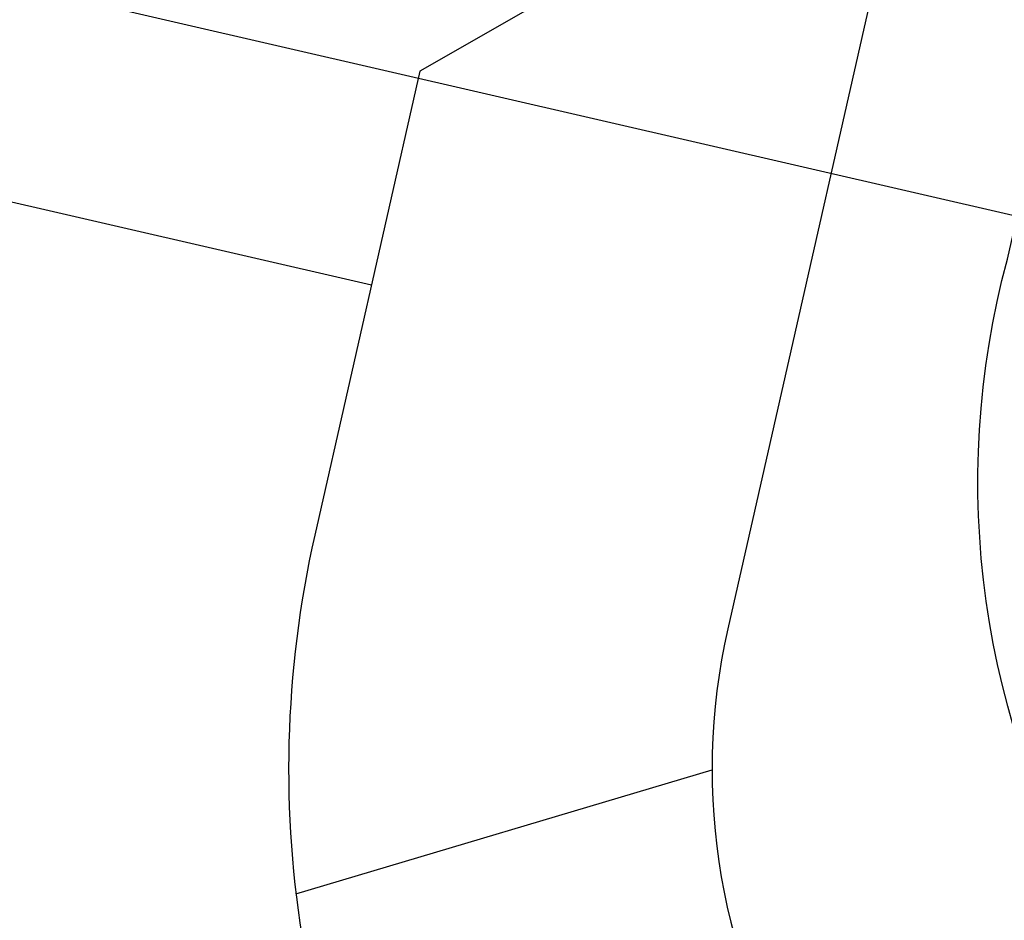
# Model space of a CAD drawing. Header units: metres. Extents: x 116958 to 118326, y 475500 to 477904.
# Tile 847 of 1001: x 117658.73 to 117663.38, y 476744.27 to 476748.52. Entities that reach past the tile are written whole.
import ezdxf

# ---------------------------------------------------------------- set-up
doc = ezdxf.new("R2010")
doc.units = ezdxf.units.M
doc.header["$LTSCALE"] = 0.2
for name, color, linetype in [('B-WE-GW-WATERGANG_INSTEEK-G', 252, 'Continuous'), ('B-WE-GW-WATERGANG_WATERLIJN-G', 252, 'Continuous'), ('B-WE-IE-TERREINAFSCHEIDING_KUNSTMATIG_HEKWERK-G', 252, 'HEKWERK'), ('X-XX-WERKGRENS-G', 4, 'WERKGRENS')]:
    doc.layers.add(name, color=color, linetype=linetype)
doc.linetypes.add('HEKWERK', pattern='A,5,-1,[103,standaard.shx,S=0.5,R=0,X=0,Y=0],-1', length=7)
doc.linetypes.add('WERKGRENS', pattern='A,5,-2,[100,standaard.shx,S=1,R=0,X=0,Y=0],-2', length=9)

msp = doc.modelspace()

# ---------------------------------------------------------------- linework, layer by layer
at = {"layer": 'B-WE-GW-WATERGANG_INSTEEK-G'}
msp.add_line((117660.0305, 476744.3976), (117661.9959, 476744.9835), dxfattribs=at)
at = {"layer": 'B-WE-GW-WATERGANG_INSTEEK-G', "flags": 128}
msp.add_lwpolyline([(117749.644, 476815.173), (117749.836, 476816.157), (117744.106, 476818.131), (117683.883, 476830.706), (117682.497, 476830.842), (117681.254, 476830.369), (117680.707, 476829.483), (117680.395, 476828.176), (117672.814, 476796.371), (117662.096, 476749.128), (117660.6158, 476748.281), (117660.1195, 476746.0901, 0.414214), (117663.8911, 476740.1089)], format="xyb", dxfattribs=at)
at = {"layer": 'B-WE-GW-WATERGANG_WATERLIJN-G', "flags": 128}
msp.add_lwpolyline([(117663, 476749.753), (117662.07, 476745.6482, 0.414214), (117664.333, 476742.0595)], format="xyb", dxfattribs=at)
at = {"layer": 'B-WE-IE-TERREINAFSCHEIDING_KUNSTMATIG_HEKWERK-G', "flags": 128}
msp.add_lwpolyline([(117631.021, 476764.752), (117630.3255, 476761.7972), (117632.3595, 476761.329), (117631.7059, 476758.401), (117634.6372, 476757.7262, -0.159971), (117639.6568, 476754.6932), (117641.4193, 476752.6429, 0.159878), (117644.0876, 476751.03), (117660.3871, 476747.2716)], format="xyb", dxfattribs=at)
at = {"layer": 'X-XX-WERKGRENS-G', "flags": 128}
msp.add_lwpolyline([(117645.9664, 476862.6075), (117634.9745, 476865.2151), (117637.5487, 476876.0617), (117633.0907, 476878.0393), (117638.2837, 476901.007, 0.007003), (117641.2261, 476914.9239), (117644.7726, 476932.9417, -0.009477), (117648.7748, 476951.4191), (117682.1397, 477092.4828), (117684.9394, 477091.8206), (117690.0155, 477113.1889), (117687.195, 477113.856), (117696.0765, 477151.406), (117682.569, 477154.508), (117677.8713, 477156.5227), (117675.9192, 477151.9543), (117677.6024, 477151.2043), (117617.8745, 476891.2011, -0.141031), (117612.0508, 476885.1732), (117608.8863, 476872.1622), (117616.6333, 476870.3501), (117594.455, 476775.5815), (117591.6664, 476762.6258), (117557.231, 476770.2357), (117535.9419, 476756.7618), (117522.8248, 476758.076), (117522.1217, 476749.735), (117520.3, 476747.1782), (117535.0378, 476744.5472), (117534.9655, 476740.5123), (117573.0865, 476730.7335), (117571.947, 476714.5351), (117565.2153, 476668.0741), (117554.4462, 476619.405), (117549.0036, 476617.3363), (117546.9553, 476605.9114), (117551.0277, 476605.1813), (117550.3806, 476598.0517), (117540.2436, 476553.057), (117535.4457, 476554.0018), (117533.4709, 476545.0516), (117547.5759, 476541.9394), (117533.4564, 476476.2126), (117526.697, 476477.7436), (117522.5571, 476461.9109), (117516.7798, 476459.4835), (117507.8791, 476463.5152), (117505.8929, 476459.239), (117469.6512, 476476.107), (117445.5149, 476423.4185), (117445.9686, 476417.9861), (117435.0416, 476418.6794), (117428.1381, 476420.7705), (117425.4001, 476412.3339), (117423.6912, 476405.1972), (117410.8006, 476410.4298), (117409.7071, 476407.7657), (117426.749, 476399.88), (117460.9424, 476387.0669), (117495.1022, 476379.2249), (117493.4728, 476372.2663), (117476.7618, 476376.217), (117474.3709, 476365.4705), (117490.8262, 476361.7615), (117489.011, 476354.226), (117492.171, 476353.5189), (117480.2801, 476305.319), (117481.559, 476284.029), (117447.9268, 476135.0217), (117473.0639, 476129.3481), (117488.5463, 476194.332), (117500.5926, 476245.9149), (117521.6918, 476335.9555), (117536.0754, 476396.4563), (117539.3399, 476409.1951), (117544.6292, 476407.9663), (117544.7607, 476408.5325), (117545.6389, 476412.3232), (117546.285, 476414.5382), (117547.0023, 476416.7585), (117547.7829, 476418.9575), (117548.6263, 476421.1331), (117549.5349, 476423.2915), (117550.414, 476425.2695), (117552.6462, 476424.7384), (117556.7356, 476433.5626), (117554.5599, 476434.5709), (117556.966, 476439.6468), (117557.9232, 476441.8324), (117558.828, 476444.0327), (117559.8925, 476446.798), (117553.617, 476449.0042), (117553.6126, 476449.0122, 0.021466), (117555.4021, 476455.1954), (117565.9672, 476498.5949), (117570.3964, 476517.6724), (117575.0562, 476516.7801), (117577.8274, 476530.8025), (117583.1173, 476555.0181), (117595.7307, 476619.0793), (117602.4176, 476639.6564), (117617.4788, 476703.9645), (117625.4997, 476736.6997), (117655.2406, 476731.4882), (117659.4024, 476732.9564), (117666.8311, 476731.1227), (117669.3167, 476741.762), (117666.4014, 476742.3995, -0.426224), (117663.3904, 476747.3932), (117663.4368, 476747.5946), (117644.3123, 476752.0044, -0.159878), (117642.1777, 476753.2947), (117640.4152, 476755.3451, 0.159971), (117634.8615, 476758.7007), (117632.8983, 476759.1527), (117633.5518, 476762.0807), (117631.4578, 476762.5627), (117637.1732, 476786.5812), (117628.152, 476788.6056), (117645.9664, 476862.6075)], format="xyb", dxfattribs=at)

doc.saveas('drawing.dxf')
